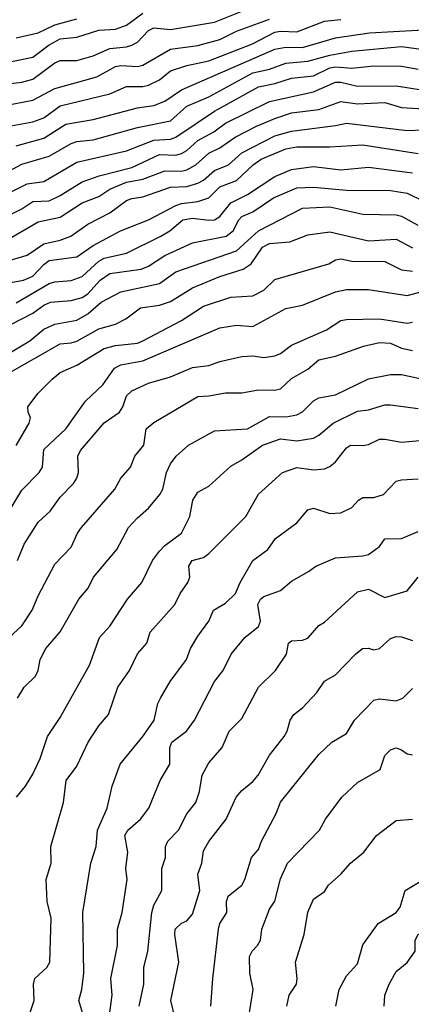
# Model space of a CAD drawing. Header units: metres. Extents: x -46681 to -43747, y -240911 to -237677.
# Tile 849 of 1056: x -44717 to -44682, y -238809 to -238720. Entities that reach past the tile are written whole.
import ezdxf

# ---------------------------------------------------------------- set-up
doc = ezdxf.new("R2010")
doc.units = ezdxf.units.M
doc.layers.add('CONTOUR_INDEX', color=1, linetype='Continuous')
doc.layers.add('CONTOUR_INTER', color=3, linetype='Continuous')

msp = doc.modelspace()

# ---------------------------------------------------------------- linework, layer by layer
at = {"layer": 'CONTOUR_INDEX'}
for points, elevation in [([(-44718.095, -238729.48), (-44716.095, -238729.107), (-44715.095, -238728.761), (-44713.595, -238727.679), (-44709.095, -238726.571), (-44707.595, -238725.921), (-44706.095, -238725.91), (-44705.595, -238725.784), (-44704.595, -238725.308), (-44703.595, -238724.493), (-44702.095, -238724.01), (-44700.095, -238723.582), (-44696.122, -238722.02), (-44694.095, -238720.96), (-44693.595, -238720.874), (-44692.095, -238720.947), (-44689.595, -238719.976), (-44688.095, -238719.829)], 80), ([(-44718.716, -238740.02), (-44715.595, -238738.221), (-44713.595, -238737.779), (-44711.595, -238736.49), (-44710.095, -238735.907), (-44709.095, -238735.256), (-44707.595, -238734.601), (-44706.095, -238734.325), (-44704.095, -238733.588), (-44702.595, -238733.61), (-44702.095, -238733.482), (-44701.292, -238733.02), (-44700.095, -238731.972), (-44699.095, -238731.485), (-44697.7, -238730.52), (-44695.765, -238729.52), (-44694.095, -238728.829), (-44692.595, -238728.297), (-44690.095, -238727.992), (-44688.095, -238727.286), (-44686.595, -238727.494), (-44684.095, -238727.366), (-44682.595, -238727.829), (-44680.095, -238727.976)], 85), ([(-44719.726, -238751.02), (-44716.365, -238749.02), (-44715.095, -238747.984), (-44714.095, -238747.527), (-44712.095, -238747.162), (-44711.095, -238746.594), (-44709.894, -238745.52), (-44708.095, -238744.587), (-44704.595, -238743.831), (-44703.095, -238742.757), (-44697.595, -238740.864), (-44695.595, -238739.034), (-44691.595, -238736.973), (-44689.095, -238736.859), (-44686.095, -238737.522), (-44683.095, -238737.568), (-44682.595, -238737.695), (-44681.099, -238738.52)], 90), ([(-44718.245, -238776.02), (-44717.095, -238774.955), (-44716.142, -238773.52), (-44715.595, -238772.207), (-44714.095, -238769.336), (-44712.595, -238767.801), (-44712.039, -238766.52), (-44711.679, -238766.02), (-44708.647, -238762.52), (-44708.087, -238761.52), (-44707.226, -238760.52), (-44706.818, -238759.52), (-44705.992, -238758.52), (-44705.795, -238757.02), (-44705.095, -238756.455), (-44701.095, -238754.099), (-44700.095, -238754.047), (-44698.595, -238753.76), (-44697.095, -238753.759), (-44695.595, -238753.481), (-44694.095, -238753.519), (-44693.595, -238753.393), (-44692.595, -238752.471), (-44691.095, -238751.618), (-44690.095, -238750.767), (-44688.595, -238750.425), (-44686.051, -238749.52), (-44684.595, -238749.177), (-44683.595, -238749.248), (-44682.595, -238749.687), (-44681.595, -238749.922)], 95), ([(-44709.143, -238810.52), (-44708.875, -238808.52), (-44709.002, -238807.02), (-44708.413, -238804.02), (-44708.398, -238802.52), (-44707.988, -238801.02), (-44707.523, -238798.02), (-44707.643, -238797.02), (-44707.464, -238795.52), (-44707.746, -238794.02), (-44707.467, -238793.52), (-44706.314, -238792.52), (-44705.549, -238791.52), (-44704.517, -238789.02), (-44703.638, -238787.52), (-44703.636, -238786.02), (-44703.456, -238785.52), (-44702.143, -238784.52), (-44701.389, -238783.52), (-44699.573, -238780.02), (-44698.812, -238779.02), (-44698.058, -238777.52), (-44696.819, -238776.02), (-44695.595, -238775.009), (-44695.397, -238774.52), (-44695.652, -238773.02), (-44695.417, -238772.52), (-44695.095, -238772.293), (-44693.595, -238771.742), (-44692.595, -238770.871), (-44691.034, -238770.02), (-44690.372, -238769.52), (-44688.595, -238768.764), (-44686.095, -238768.588), (-44685.595, -238768.454), (-44684.595, -238767.741), (-44684.095, -238767.026), (-44682.595, -238767.009), (-44681.095, -238766.363)], 100), ([(-44693.005, -238809.52), (-44692.799, -238808.52), (-44692.133, -238807.52), (-44692.071, -238807.02), (-44692.238, -238805.52), (-44691.43, -238803.02), (-44691.095, -238800.982), (-44690.595, -238799.79), (-44689.595, -238799.1), (-44689.213, -238798.52), (-44688.104, -238797.52), (-44687.237, -238796.52), (-44686.005, -238795.52), (-44684.86, -238794.02), (-44683.095, -238792.659), (-44681.595, -238792.529)], 105)]:
    msp.add_lwpolyline(points, dxfattribs=dict(at, elevation=elevation))
at = {"layer": 'CONTOUR_INTER'}
for points, elevation in [([(-44718.595, -238725.689), (-44717.095, -238725.525), (-44716.095, -238725.255), (-44714.095, -238723.763), (-44713.595, -238723.554), (-44712.095, -238723.551), (-44710.595, -238723.121), (-44709.095, -238722.445), (-44707.595, -238722.307), (-44707.095, -238722.142), (-44706.595, -238721.881), (-44705.595, -238720.828), (-44705.095, -238720.565), (-44703.595, -238720.74), (-44699.595, -238720.073), (-44696.095, -238718.657)], 78), ([(-44719.095, -238723.843), (-44716.095, -238723.233), (-44714.595, -238722.116), (-44713.595, -238721.564), (-44712.095, -238721.409), (-44710.095, -238720.789), (-44708.595, -238720.698), (-44707.595, -238720.33), (-44706.095, -238719.254)], 77), ([(-44717.595, -238721.477), (-44715.595, -238721.043), (-44714.095, -238720.29), (-44712.095, -238719.746)], 76), ([(-44718.595, -238727.633), (-44716.095, -238727.154), (-44714.095, -238726.105), (-44710.262, -238725.02), (-44708.595, -238724.094), (-44708.095, -238724.002), (-44706.595, -238724.089), (-44706.095, -238723.955), (-44703.595, -238722.501), (-44701.095, -238722.182), (-44699.095, -238721.621), (-44697.595, -238720.877), (-44694.595, -238719.785)], 79), ([(-44717.595, -238731.289), (-44715.095, -238730.601), (-44713.095, -238729.344), (-44710.595, -238728.919), (-44706.595, -238727.835), (-44705.095, -238727.631), (-44704.095, -238727.231), (-44702.595, -238726.224), (-44694.095, -238722.527), (-44693.095, -238722.332), (-44691.595, -238722.364), (-44688.595, -238721.482), (-44685.515, -238721.02), (-44680.595, -238720.75)], 81), ([(-44718.595, -238733.791), (-44717.095, -238732.965), (-44714.595, -238732.245), (-44712.595, -238731.091), (-44712.095, -238730.922), (-44710.595, -238730.767), (-44706.595, -238729.635), (-44703.595, -238729.02), (-44702.095, -238727.707), (-44700.095, -238726.834), (-44696.095, -238724.663), (-44694.595, -238724.322), (-44693.095, -238723.774), (-44691.095, -238723.62), (-44689.095, -238723.075), (-44687.095, -238722.708), (-44682.595, -238722.264), (-44678.595, -238722.808)], 82), ([(-44719.595, -238736.259), (-44716.595, -238734.762), (-44715.095, -238734.539), (-44712.095, -238732.782), (-44707.595, -238731.766), (-44705.095, -238730.79), (-44703.595, -238730.702), (-44703.095, -238730.513), (-44699.595, -238728.161), (-44695.595, -238725.954), (-44694.095, -238725.643), (-44692.595, -238725.154), (-44690.595, -238724.931), (-44689.095, -238724.216), (-44688.595, -238724.109), (-44687.095, -238724.244), (-44685.095, -238724.017), (-44682.595, -238724.064), (-44681.095, -238724.342)], 83), ([(-44719.595, -238738.261), (-44717.095, -238737.021), (-44716.095, -238736.38), (-44714.595, -238736.301), (-44713.595, -238735.827), (-44711.595, -238734.587), (-44710.061, -238734.02), (-44707.095, -238733.262), (-44704.595, -238732.077), (-44703.095, -238732.149), (-44702.595, -238732.015), (-44702.095, -238731.742), (-44701.095, -238730.804), (-44699.638, -238730.02), (-44698.595, -238729.239), (-44694.595, -238727.273), (-44690.595, -238726.384), (-44688.595, -238725.523), (-44688.095, -238725.503), (-44686.595, -238725.873), (-44683.095, -238725.851), (-44679.595, -238726.39)], 84), ([(-44719.095, -238741.976), (-44716.595, -238741.252), (-44715.095, -238740.204), (-44713.595, -238739.879), (-44712.626, -238739.52), (-44711.095, -238738.432), (-44709.095, -238737.4), (-44707.595, -238736.282), (-44707.095, -238736.09), (-44706.095, -238735.952), (-44703.595, -238735.054), (-44702.095, -238735.008), (-44701.095, -238734.684), (-44700.595, -238734.421), (-44699.595, -238733.54), (-44698.327, -238733.02), (-44697.095, -238731.952), (-44694.095, -238730.406), (-44692.595, -238729.984), (-44688.595, -238729.461), (-44687.595, -238729.228), (-44682.095, -238729.902), (-44680.595, -238729.856)], 86), ([(-44718.095, -238743.736), (-44716.925, -238743.52), (-44716.095, -238743.142), (-44715.095, -238742.089), (-44714.595, -238741.736), (-44712.095, -238741.392), (-44710.595, -238740.372), (-44708.119, -238739.02), (-44705.595, -238738.021), (-44703.095, -238736.739), (-44702.595, -238736.547), (-44701.095, -238736.357), (-44700.095, -238736.038), (-44699.095, -238735.018), (-44697.595, -238734.453), (-44696.066, -238733.02), (-44695.343, -238732.52), (-44693.095, -238731.565), (-44692.095, -238731.38), (-44689.095, -238731.402), (-44686.095, -238731.222), (-44681.095, -238732.007)], 87), ([(-44717.595, -238745.583), (-44714.595, -238743.824), (-44714.095, -238743.656), (-44712.595, -238743.556), (-44711.595, -238743.193), (-44710.095, -238741.801), (-44709.595, -238741.522), (-44707.595, -238741.053), (-44704.475, -238739.52), (-44703.635, -238739.02), (-44702.474, -238738.02), (-44701.595, -238737.866), (-44700.095, -238738.071), (-44699.59, -238738.02), (-44699.095, -238737.738), (-44698.095, -238736.492), (-44696.595, -238735.731), (-44694.095, -238734.089), (-44692.595, -238733.46), (-44690.595, -238733.172), (-44688.095, -238733.496), (-44685.595, -238733.244), (-44681.595, -238733.753)], 88), ([(-44718.095, -238747.555), (-44716.095, -238746.51), (-44715.095, -238745.793), (-44714.486, -238745.52), (-44712.595, -238745.36), (-44711.595, -238745.105), (-44711.095, -238744.771), (-44709.981, -238743.52), (-44709.095, -238742.906), (-44706.25, -238742.52), (-44705.595, -238742.241), (-44704.095, -238741.265), (-44701.595, -238740.138), (-44698.511, -238739.52), (-44697.884, -238739.02), (-44697.368, -238738.02), (-44697.095, -238737.742), (-44696.095, -238737.307), (-44694.225, -238736.02), (-44692.095, -238735.128), (-44690.595, -238735.052), (-44687.595, -238735.32), (-44683.595, -238735.375), (-44682.095, -238735.621), (-44680.595, -238736.336)], 89), ([(-44718.595, -238752.141), (-44713.595, -238749.292), (-44712.595, -238749.224), (-44712.095, -238749.057), (-44710.095, -238747.95), (-44708.589, -238747.52), (-44707.644, -238747.02), (-44706.314, -238746.02), (-44704.595, -238745.795), (-44703.595, -238745.457), (-44701.595, -238744.222), (-44699.095, -238743.197), (-44696.969, -238742.52), (-44696.268, -238742.02), (-44695.218, -238740.52), (-44694.595, -238740.197), (-44692.753, -238740.02), (-44691.095, -238739.4), (-44689.095, -238739.136), (-44685.595, -238739.932), (-44683.095, -238739.778), (-44681.595, -238740.579)], 91), ([(-44717.595, -238758.553), (-44716.426, -238756.52), (-44716.304, -238756.02), (-44716.506, -238755.52), (-44716.54, -238755.02), (-44715.595, -238753.782), (-44714.345, -238752.52), (-44713.595, -238751.917), (-44712.095, -238751.247), (-44709.595, -238749.743), (-44708.595, -238749.449), (-44706.595, -238749.243), (-44706.095, -238749.037), (-44702.595, -238747.177), (-44700.595, -238745.87), (-44698.095, -238745.077), (-44696.095, -238744.932), (-44695.095, -238744.418), (-44694.095, -238743.452), (-44689.196, -238742.02), (-44688.595, -238741.683), (-44688.095, -238741.593), (-44687.095, -238741.785), (-44684.095, -238741.807), (-44682.595, -238742.567), (-44681.595, -238742.707)], 92), ([(-44719.496, -238766.52), (-44717.095, -238762.601), (-44715.509, -238761.02), (-44715.225, -238760.52), (-44715.095, -238758.928), (-44713.092, -238757.02), (-44711.307, -238754.52), (-44709.731, -238753.02), (-44708.665, -238751.52), (-44708.095, -238751.226), (-44706.095, -238750.847), (-44699.095, -238747.843), (-44697.595, -238747.609), (-44696.095, -238747.721), (-44693.095, -238746.098), (-44691.595, -238745.783), (-44688.595, -238744.587), (-44687.595, -238744.359), (-44685.595, -238744.378), (-44682.095, -238744.903), (-44680.595, -238744.508)], 93), ([(-44717.495, -238769.02), (-44716.881, -238767.52), (-44715.597, -238765.52), (-44714.504, -238764.52), (-44713.595, -238763.245), (-44712.391, -238762.02), (-44712.095, -238761.528), (-44711.954, -238761.02), (-44712.001, -238759.52), (-44711.754, -238759.02), (-44709.595, -238756.489), (-44708.226, -238755.52), (-44707.904, -238755.02), (-44707.566, -238754.02), (-44707.095, -238753.591), (-44705.595, -238752.893), (-44703.595, -238752.31), (-44701.595, -238751.468), (-44700.095, -238751.278), (-44699.095, -238750.918), (-44697.095, -238750.447), (-44696.095, -238750.405), (-44695.095, -238750.553), (-44694.095, -238750.397), (-44693.595, -238750.175), (-44692.595, -238749.422), (-44689.421, -238748.02), (-44688.095, -238747.19), (-44687.595, -238747.109), (-44684.595, -238747.025), (-44682.095, -238747.432), (-44681.595, -238747.347)], 94), ([(-44717.495, -238781.52), (-44716.864, -238780.52), (-44715.846, -238779.52), (-44715.601, -238779.02), (-44715.414, -238778.02), (-44714.924, -238777.02), (-44713.595, -238775.507), (-44711.917, -238772.52), (-44711.062, -238771.52), (-44710.565, -238770.52), (-44708.458, -238768.02), (-44707.392, -238766.02), (-44706.595, -238765.121), (-44705.595, -238764.256), (-44704.554, -238763.02), (-44704.271, -238762.52), (-44703.958, -238761.02), (-44703.595, -238760.216), (-44703.054, -238759.52), (-44701.94, -238758.52), (-44699.595, -238757.226), (-44696.595, -238757.031), (-44694.595, -238755.913), (-44693.095, -238755.955), (-44692.095, -238755.752), (-44691.595, -238755.487), (-44690.595, -238754.481), (-44690.095, -238754.223), (-44688.595, -238753.94), (-44685.595, -238752.5), (-44683.595, -238752.09), (-44682.595, -238752.11), (-44680.095, -238752.638)], 96), ([(-44717.573, -238790.52), (-44716.749, -238789.52), (-44716.095, -238788.436), (-44715.418, -238787.02), (-44714.766, -238785.02), (-44713.595, -238783.27), (-44710.933, -238778.52), (-44710.038, -238776.02), (-44709.095, -238774.972), (-44707.497, -238772.52), (-44706.177, -238771.02), (-44705.23, -238769.02), (-44704.595, -238768.155), (-44704.095, -238767.644), (-44702.586, -238766.52), (-44701.834, -238765.02), (-44701.551, -238763.52), (-44701.095, -238762.806), (-44700.095, -238762.244), (-44698.095, -238760.421), (-44697.095, -238759.862), (-44695.233, -238758.52), (-44693.595, -238757.94), (-44692.095, -238758.12), (-44690.595, -238757.876), (-44690.095, -238757.625), (-44688.809, -238756.52), (-44686.595, -238755.423), (-44685.595, -238755.316), (-44684.095, -238754.853), (-44683.595, -238754.84), (-44681.095, -238755.194)], 97), ([(-44716.627, -238811.02), (-44715.96, -238809.02), (-44716.04, -238807.52), (-44715.897, -238807.02), (-44714.828, -238806.02), (-44714.537, -238805.52), (-44714.416, -238801.52), (-44714.795, -238800.02), (-44714.866, -238798.02), (-44714.418, -238796.52), (-44714.447, -238795.02), (-44713.306, -238791.02), (-44713.056, -238789.02), (-44712.095, -238787.703), (-44711.066, -238785.52), (-44710.095, -238784.026), (-44709.227, -238783.02), (-44708.369, -238780.52), (-44707.315, -238779.02), (-44706.595, -238777.479), (-44705.727, -238776.52), (-44705.417, -238775.52), (-44703.203, -238773.02), (-44702.702, -238772.02), (-44702.012, -238771.02), (-44701.817, -238770.52), (-44701.908, -238769.52), (-44701.611, -238769.02), (-44700.595, -238768.728), (-44700.095, -238768.366), (-44696.74, -238765.02), (-44695.595, -238762.966), (-44693.399, -238761.02), (-44692.095, -238760.537), (-44690.595, -238760.769), (-44689.595, -238760.66), (-44689.095, -238760.466), (-44688.595, -238760.04), (-44687.595, -238758.758), (-44687.22, -238758.52), (-44686.095, -238758.542), (-44685.595, -238758.452), (-44684.595, -238757.979), (-44684.095, -238757.973), (-44682.595, -238758.25), (-44680.595, -238758.08)], 98), ([(-44711.46, -238810.52), (-44711.915, -238809.02), (-44711.633, -238808.02), (-44711.446, -238806.52), (-44711.535, -238801.02), (-44710.818, -238796.52), (-44710.342, -238795.02), (-44710.219, -238793.52), (-44709.331, -238791.52), (-44708.877, -238789.52), (-44708.153, -238787.52), (-44706.111, -238785.02), (-44705.065, -238783.52), (-44704.748, -238782.02), (-44704.479, -238781.52), (-44703.599, -238780.02), (-44702.123, -238778.02), (-44701.765, -238777.02), (-44701.095, -238775.876), (-44700.095, -238774.531), (-44699.674, -238773.52), (-44698.595, -238772.887), (-44697.675, -238772.02), (-44697.254, -238771.02), (-44696.094, -238769.02), (-44694.737, -238768.02), (-44694.047, -238767.02), (-44692.095, -238765.571), (-44691.095, -238764.391), (-44690.595, -238764.259), (-44689.095, -238764.744), (-44688.095, -238764.664), (-44687.095, -238764.181), (-44686.499, -238763.52), (-44686.095, -238763.287), (-44685.095, -238763.284), (-44684.216, -238763.02), (-44683.095, -238761.794), (-44682.595, -238761.668), (-44681.095, -238761.596)], 99), ([(-44706.436, -238809.52), (-44705.996, -238807.52), (-44705.993, -238806.02), (-44705.646, -238804.52), (-44705.283, -238801.02), (-44705.095, -238800.344), (-44704.371, -238799.02), (-44704.375, -238797.02), (-44704.041, -238796.02), (-44704.023, -238795.02), (-44703.828, -238794.52), (-44702.861, -238793.52), (-44702.095, -238792.03), (-44701.271, -238791.02), (-44700.949, -238790.02), (-44700.709, -238788.52), (-44700.095, -238787.417), (-44698.889, -238786.02), (-44698.244, -238784.52), (-44697.095, -238783.362), (-44695.591, -238780.52), (-44694.039, -238779.02), (-44693.051, -238777.52), (-44692.856, -238776.52), (-44692.595, -238776.324), (-44691.595, -238776.235), (-44691.095, -238776.066), (-44690.095, -238774.923), (-44689.595, -238774.599), (-44686.595, -238771.851), (-44685.595, -238771.615), (-44684.095, -238772.383), (-44682.095, -238771.76), (-44681.092, -238770.52)], 101), ([(-44703.188, -238810.52), (-44703.562, -238809.02), (-44702.816, -238805.52), (-44703.19, -238803.02), (-44703.152, -238802.52), (-44702.595, -238801.995), (-44702.095, -238801.775), (-44701.595, -238801.168), (-44700.905, -238799.02), (-44701.091, -238797.52), (-44700.727, -238796.52), (-44700.595, -238795.41), (-44700.095, -238794.551), (-44698.52, -238792.52), (-44697.623, -238790.52), (-44697.095, -238789.907), (-44696.095, -238789.107), (-44695.63, -238788.52), (-44694.595, -238786.71), (-44693.265, -238785.02), (-44692.989, -238784.52), (-44692.723, -238783.52), (-44692.383, -238783.02), (-44691.595, -238782.412), (-44690.275, -238781.02), (-44689.595, -238779.971), (-44688.595, -238779.412), (-44686.771, -238777.52), (-44686.136, -238777.02), (-44685.595, -238776.97), (-44685.095, -238777.12), (-44684.595, -238777.007), (-44683.595, -238776.113), (-44683.095, -238775.909), (-44682.595, -238775.952), (-44681.595, -238776.292)], 102), ([(-44699.911, -238809.52), (-44699.747, -238807.02), (-44699.214, -238802.52), (-44699.096, -238802.02), (-44698.461, -238801.02), (-44698.482, -238800.02), (-44698.346, -238799.52), (-44697.109, -238798.52), (-44696.821, -238798.02), (-44696.216, -238796.02), (-44695.595, -238795.289), (-44695.322, -238794.52), (-44693.989, -238792.02), (-44693.595, -238790.973), (-44690.095, -238786.635), (-44688.911, -238785.52), (-44687.595, -238784.724), (-44686.863, -238783.52), (-44685.095, -238781.698), (-44684.595, -238781.598), (-44683.095, -238781.756), (-44682.479, -238781.52), (-44681.595, -238780.655)], 103), ([(-44696.694, -238812.02), (-44696.061, -238808.02), (-44696.371, -238806.52), (-44696.411, -238805.02), (-44696.178, -238804.52), (-44695.693, -238804.02), (-44695.416, -238803.52), (-44695.279, -238802.52), (-44694.595, -238800.703), (-44694.095, -238799.984), (-44693.595, -238797.948), (-44692.951, -238796.52), (-44690.054, -238793.52), (-44689.515, -238792.52), (-44688.024, -238790.52), (-44686.595, -238789.186), (-44684.522, -238788.02), (-44684.095, -238786.744), (-44683.595, -238786.217), (-44683.095, -238786.05), (-44682.595, -238786.23), (-44682.095, -238786.595), (-44681.595, -238786.69)], 104), ([(-44688.552, -238809.52), (-44688.247, -238808.02), (-44687.595, -238806.778), (-44686.595, -238805.694), (-44686.095, -238803.963), (-44684.725, -238802.02), (-44683.095, -238801.013), (-44682.711, -238800.52), (-44682.249, -238799.02), (-44680.595, -238798.014)], 106), ([(-44684.172, -238809.52), (-44684.098, -238808.52), (-44683.728, -238807.52), (-44683.095, -238806.363), (-44682.095, -238805.55), (-44681.34, -238804.52), (-44681.367, -238803.52), (-44681.083, -238803.02), (-44675.595, -238801.059), (-44674.595, -238800.293), (-44674.095, -238800.18), (-44672.095, -238801.008), (-44671.095, -238801.678), (-44669.112, -238803.52), (-44668.095, -238805.332), (-44666.095, -238807.094), (-44663.095, -238808.843), (-44661.843, -238810.02)], 107)]:
    msp.add_lwpolyline(points, dxfattribs=dict(at, elevation=elevation))

doc.saveas('drawing.dxf')
